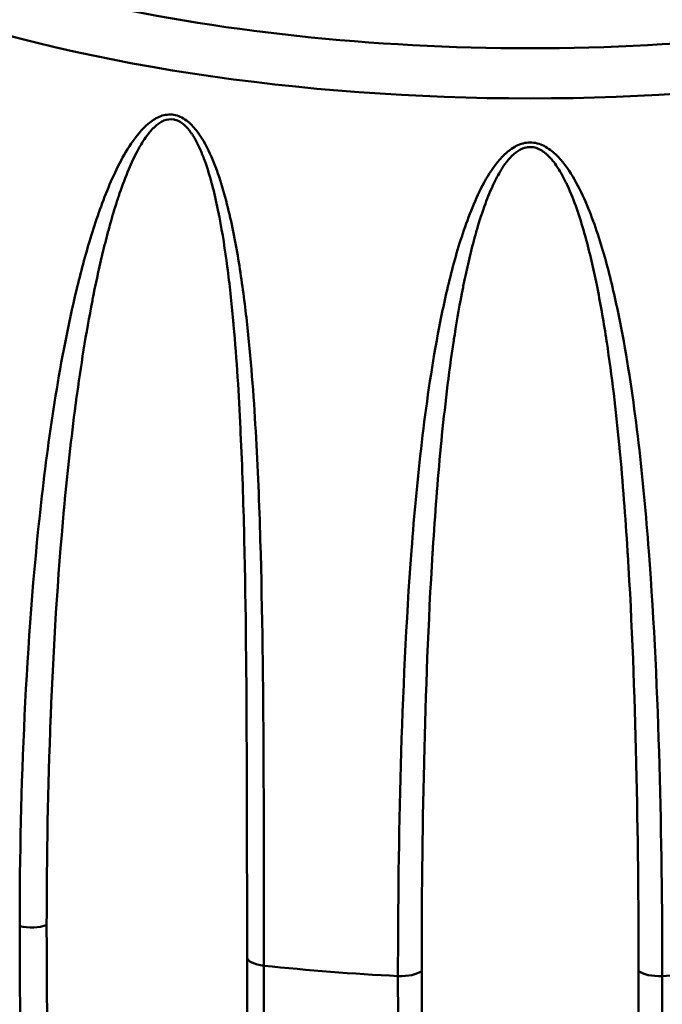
# Model space of a CAD drawing. Header units: inches. Extents: x 0.8 to 72.9, y -7.8 to 49.3.
# Tile 298 of 310: x 64.643 to 65.083, y 38.146 to 38.82. Entities that reach past the tile are written whole.
import ezdxf

# ---------------------------------------------------------------- set-up
doc = ezdxf.new("R2010")
doc.units = ezdxf.units.IN
doc.header["$MEASUREMENT"] = 0
doc.layers.add('Visible Tangent Edges(ROSSANSI)', color=7, linetype='Continuous', lineweight=50)

msp = doc.modelspace()

# ---------------------------------------------------------------- linework, layer by layer
at = {"layer": 'Visible Tangent Edges(ROSSANSI)'}
for centre, major_axis, start_param, end_param in [((64.99237, 39.01232), (0.63059, 0), 3.949985, 5.474793), ((64.99237, 39.03479), (0.6001, 0), 4.168965, 5.255813), ((64.65101, 38.20495), (0.01562, 0), 4.19018, 5.461552), ((64.81432, 38.17857), (-0.01562, 0), 0.036235, 1.307607), ((64.99237, 38.43624), (0.7, 0), 4.4492, 4.582879), ((64.99237, 38.43624), (0.7, 0), 4.841899, 4.975578), ((64.90398, 38.17162), (0.01562, 0), 4.582879, 5.854251), ((65.08076, 38.17162), (0.01563, 0), 3.570527, 4.841899)]:
    msp.add_ellipse(centre, major_axis=major_axis, ratio=0.389928, start_param=start_param, end_param=end_param, dxfattribs=at)
for points, knots in [([(64.64321, 38.19967), (64.64321, 38.24746), (64.64427, 38.2956), (64.64889, 38.39248), (64.65242, 38.44121), (64.66063, 38.51423), (64.66386, 38.53856), (64.67171, 38.5871), (64.67633, 38.61132), (64.68492, 38.64714), (64.68807, 38.659), (64.69521, 38.68246), (64.6992, 38.69409), (64.70619, 38.71095), (64.7087, 38.71648), (64.71425, 38.72724), (64.71731, 38.73253), (64.72424, 38.7423), (64.72805, 38.74686), (64.73525, 38.75224), (64.73786, 38.75374), (64.74365, 38.7555), (64.74676, 38.75567), (64.75277, 38.75424), (64.75564, 38.75265), (64.76068, 38.74857), (64.76287, 38.74611), (64.76874, 38.73826), (64.77175, 38.73238), (64.77953, 38.71453), (64.78314, 38.70193), (64.78914, 38.67692), (64.79148, 38.66437), (64.79547, 38.63923), (64.79711, 38.62664), (64.80132, 38.58886), (64.80322, 38.56361), (64.8061, 38.51354), (64.80708, 38.48865), (64.80925, 38.41439), (64.80972, 38.3654), (64.81023, 38.26835), (64.81026, 38.22029), (64.81026, 38.17269)], [0, 0, 0, 0, 0.00395183, 0.00395183, 0.00790366, 0.00790366, 0.00987958, 0.00987958, 0.0118555, 0.0118555, 0.01284345, 0.01284345, 0.01383141, 0.01383141, 0.01432539, 0.01432539, 0.01481937, 0.01481937, 0.01531335, 0.01531335, 0.01556034, 0.01556034, 0.01580733, 0.01580733, 0.01605432, 0.01605432, 0.01630131, 0.01630131, 0.01679529, 0.01679529, 0.01778324, 0.01778324, 0.0187712, 0.0187712, 0.01975916, 0.01975916, 0.02173508, 0.02173508, 0.02371099, 0.02371099, 0.02766282, 0.02766282, 0.03161466, 0.03161466, 0.03161466, 0.03161466]), ([(64.79871, 38.17835), (64.79871, 38.22521), (64.79869, 38.27245), (64.7985, 38.32009), (64.79849, 38.32051), (64.79849, 38.32093), (64.79849, 38.32134), (64.79829, 38.36858), (64.79793, 38.4162), (64.79682, 38.46426), (64.7968, 38.46503), (64.79678, 38.46581), (64.79676, 38.46658), (64.7962, 38.49006), (64.79546, 38.51364), (64.79436, 38.53734), (64.79432, 38.53827), (64.79428, 38.5392), (64.79423, 38.54012), (64.79312, 38.56369), (64.79166, 38.58742), (64.78954, 38.61115), (64.78945, 38.61219), (64.78935, 38.61322), (64.78926, 38.61426), (64.78812, 38.62659), (64.7868, 38.63893), (64.78517, 38.65127), (64.78369, 38.66258), (64.78196, 38.6739), (64.77978, 38.68522), (64.77959, 38.68617), (64.77941, 38.68713), (64.77922, 38.68809), (64.77694, 38.69948), (64.77423, 38.711), (64.77042, 38.72198), (64.77016, 38.72273), (64.76989, 38.72348), (64.76962, 38.72422), (64.76915, 38.72552), (64.76865, 38.72683), (64.76813, 38.72813), (64.76658, 38.73203), (64.7648, 38.73588), (64.76267, 38.73948), (64.7624, 38.73994), (64.76212, 38.74039), (64.76184, 38.74084), (64.76175, 38.74099), (64.76166, 38.74113), (64.76157, 38.74127), (64.76123, 38.74179), (64.76089, 38.74231), (64.76053, 38.74282), (64.76026, 38.74321), (64.75998, 38.74359), (64.7597, 38.74396), (64.75959, 38.7441), (64.75949, 38.74424), (64.75938, 38.74438), (64.759, 38.74487), (64.75861, 38.74535), (64.7582, 38.74582), (64.75799, 38.74606), (64.75778, 38.74629), (64.75757, 38.74652), (64.75747, 38.74663), (64.75736, 38.74675), (64.75725, 38.74686), (64.75714, 38.74697), (64.75703, 38.74709), (64.75692, 38.7472), (64.75673, 38.74739), (64.75655, 38.74757), (64.75636, 38.74775), (64.7543, 38.7497), (64.75192, 38.75123), (64.74938, 38.75187), (64.74924, 38.75191), (64.74909, 38.75195), (64.74894, 38.75198), (64.74879, 38.75201), (64.74864, 38.75204), (64.74849, 38.75206), (64.74623, 38.75243), (64.74394, 38.75208), (64.74188, 38.75124), (64.74138, 38.75103), (64.74089, 38.7508), (64.74042, 38.75056), (64.73858, 38.74958), (64.73691, 38.74827), (64.73536, 38.74681), (64.73478, 38.74626), (64.73421, 38.74568), (64.73366, 38.7451), (64.73326, 38.74466), (64.73287, 38.74422), (64.73248, 38.74377), (64.7324, 38.74367), (64.73231, 38.74358), (64.73223, 38.74348), (64.73215, 38.74338), (64.73207, 38.74328), (64.73199, 38.74319), (64.72951, 38.7402), (64.72741, 38.73694), (64.72545, 38.73355), (64.72517, 38.73307), (64.7249, 38.73259), (64.72463, 38.7321), (64.72449, 38.73186), (64.72436, 38.73161), (64.72422, 38.73137), (64.72409, 38.73113), (64.72396, 38.73088), (64.72383, 38.73063), (64.72163, 38.72653), (64.71965, 38.72226), (64.71783, 38.71796), (64.71555, 38.71255), (64.71349, 38.70705), (64.71159, 38.70147), (64.71116, 38.70022), (64.71074, 38.69897), (64.71033, 38.69771), (64.70868, 38.69269), (64.70713, 38.68762), (64.70568, 38.68251), (64.70422, 38.6774), (64.70286, 38.67226), (64.70156, 38.66711), (64.70122, 38.66578), (64.7009, 38.66446), (64.70057, 38.66313), (64.69804, 38.65278), (64.69577, 38.64236), (64.69368, 38.6319), (64.69342, 38.63058), (64.69316, 38.62926), (64.6929, 38.62793), (64.68854, 38.60553), (64.68499, 38.58292), (64.68194, 38.56029), (64.68178, 38.55909), (64.68162, 38.55789), (64.68146, 38.55669), (64.67844, 38.53386), (64.67593, 38.51099), (64.67378, 38.48813), (64.67369, 38.48712), (64.67359, 38.48611), (64.6735, 38.4851), (64.66914, 38.4379), (64.6663, 38.39069), (64.66443, 38.34373), (64.66441, 38.3432), (64.66439, 38.34267), (64.66437, 38.34214), (64.6625, 38.29465), (64.66165, 38.24743), (64.66165, 38.20049)], [0, 0, 0, 0, 0.00386737, 0.00386737, 0.00386737, 0.00390122, 0.00390122, 0.00390122, 0.00773474, 0.00773474, 0.00773474, 0.00779651, 0.00779651, 0.00779651, 0.00966842, 0.00966842, 0.00966842, 0.00974151, 0.00974151, 0.00974151, 0.01160211, 0.01160211, 0.01160211, 0.01168329, 0.01168329, 0.01168329, 0.01264998, 0.01264998, 0.01264998, 0.01353579, 0.01353579, 0.01353579, 0.01361068, 0.01361068, 0.01361068, 0.01450263, 0.01450263, 0.01450263, 0.01456329, 0.01456329, 0.01456329, 0.01466898, 0.01466898, 0.01466898, 0.01498605, 0.01498605, 0.01498605, 0.01502645, 0.01502645, 0.01502645, 0.01503903, 0.01503903, 0.01503903, 0.01508621, 0.01508621, 0.01508621, 0.0151216, 0.0151216, 0.0151216, 0.01513487, 0.01513487, 0.01513487, 0.01518132, 0.01518132, 0.01518132, 0.01520454, 0.01520454, 0.01520454, 0.01521615, 0.01521615, 0.01521615, 0.01522776, 0.01522776, 0.01522776, 0.01524725, 0.01524725, 0.01524725, 0.01545711, 0.01545711, 0.01545711, 0.01546947, 0.01546947, 0.01546947, 0.01548178, 0.01548178, 0.01548178, 0.01566633, 0.01566633, 0.01566633, 0.01571118, 0.01571118, 0.01571118, 0.0158864, 0.0158864, 0.0158864, 0.0159529, 0.0159529, 0.0159529, 0.0160019, 0.0160019, 0.0160019, 0.01601262, 0.01601262, 0.01601262, 0.016023, 0.016023, 0.016023, 0.01634491, 0.01634491, 0.01634491, 0.01639061, 0.01639061, 0.01639061, 0.01641346, 0.01641346, 0.01641346, 0.01643632, 0.01643632, 0.01643632, 0.0168175, 0.0168175, 0.0168175, 0.01729587, 0.01729587, 0.01729587, 0.01740316, 0.01740316, 0.01740316, 0.0178315, 0.0178315, 0.0178315, 0.01825983, 0.01825983, 0.01825983, 0.01837, 0.01837, 0.01837, 0.01922845, 0.01922845, 0.01922845, 0.01933684, 0.01933684, 0.01933684, 0.0211732, 0.0211732, 0.0211732, 0.02127053, 0.02127053, 0.02127053, 0.02312246, 0.02312246, 0.02312246, 0.02320421, 0.02320421, 0.02320421, 0.02702852, 0.02702852, 0.02702852, 0.02707158, 0.02707158, 0.02707158, 0.03093895, 0.03093895, 0.03093895, 0.03093895]), ([(64.90197, 38.16558), (64.90197, 38.21326), (64.90255, 38.26143), (64.90532, 38.35867), (64.90748, 38.40774), (64.91309, 38.48167), (64.91536, 38.50638), (64.92118, 38.55588), (64.9247, 38.58068), (64.93162, 38.61763), (64.93421, 38.62992), (64.94024, 38.65436), (64.94368, 38.66655), (64.9499, 38.68443), (64.95216, 38.69032), (64.95724, 38.70192), (64.96007, 38.70766), (64.96664, 38.71856), (64.9703, 38.72374), (64.97734, 38.7304), (64.97996, 38.73241), (64.98582, 38.73538), (64.98909, 38.73629), (64.99237, 38.73629)], [0, 0, 0, 0, 0.00394347, 0.00394347, 0.00788693, 0.00788693, 0.00985866, 0.00985866, 0.0118304, 0.0118304, 0.01281626, 0.01281626, 0.01380213, 0.01380213, 0.01429506, 0.01429506, 0.014788, 0.014788, 0.01528093, 0.01528093, 0.0155274, 0.0155274, 0.01577386, 0.01577386, 0.01577386, 0.01577386]), ([(65.06655, 38.16908), (65.06655, 38.21594), (65.06608, 38.26315), (65.06497, 38.31069), (65.06496, 38.3111), (65.06495, 38.31152), (65.06494, 38.31193), (65.06383, 38.35906), (65.06211, 38.40653), (65.05915, 38.45427), (65.05911, 38.45504), (65.05906, 38.45581), (65.05901, 38.45658), (65.05755, 38.4799), (65.05579, 38.50329), (65.05355, 38.52673), (65.05346, 38.52765), (65.05338, 38.52856), (65.05329, 38.52948), (65.05103, 38.55279), (65.04831, 38.57619), (65.04479, 38.59949), (65.04464, 38.6005), (65.04448, 38.60152), (65.04432, 38.60254), (65.04246, 38.61463), (65.04036, 38.6267), (65.03792, 38.63873), (65.03569, 38.64975), (65.03318, 38.66075), (65.03017, 38.67166), (65.02992, 38.67258), (65.02966, 38.67351), (65.0294, 38.67443), (65.02628, 38.6854), (65.02266, 38.69643), (65.01789, 38.70675), (65.01756, 38.70745), (65.01723, 38.70815), (65.01689, 38.70885), (65.0163, 38.71006), (65.01569, 38.71128), (65.01505, 38.71249), (65.01314, 38.71612), (65.01098, 38.71968), (65.00847, 38.72291), (65.00815, 38.72333), (65.00782, 38.72373), (65.00749, 38.72414), (65.00739, 38.72426), (65.00728, 38.72439), (65.00718, 38.72451), (65.00678, 38.72498), (65.00638, 38.72544), (65.00596, 38.72589), (65.00565, 38.72623), (65.00533, 38.72657), (65.005, 38.7269), (65.00488, 38.72702), (65.00475, 38.72714), (65.00463, 38.72726), (65.00419, 38.72769), (65.00374, 38.7281), (65.00327, 38.72851), (65.00303, 38.72871), (65.00279, 38.7289), (65.00255, 38.7291), (65.00243, 38.72919), (65.00231, 38.72929), (65.00218, 38.72939), (65.00206, 38.72948), (65.00194, 38.72958), (65.00181, 38.72967), (65.0016, 38.72983), (65.00138, 38.72998), (65.00117, 38.73013), (64.99884, 38.73174), (64.99619, 38.73288), (64.99343, 38.73311), (64.99327, 38.73312), (64.9931, 38.73313), (64.99294, 38.73314), (64.99278, 38.73315), (64.99261, 38.73315), (64.99245, 38.73315), (64.99002, 38.73316), (64.98758, 38.73244), (64.98543, 38.73127), (64.9849, 38.73099), (64.9844, 38.73068), (64.98391, 38.73036), (64.982, 38.72909), (64.98029, 38.72752), (64.97872, 38.72582), (64.97813, 38.72517), (64.97756, 38.72451), (64.97701, 38.72384), (64.97661, 38.72334), (64.97621, 38.72284), (64.97583, 38.72233), (64.97575, 38.72222), (64.97566, 38.72211), (64.97558, 38.722), (64.9755, 38.72189), (64.97542, 38.72178), (64.97534, 38.72167), (64.97288, 38.71831), (64.97083, 38.71471), (64.96894, 38.71103), (64.96867, 38.71051), (64.96841, 38.70998), (64.96815, 38.70946), (64.96802, 38.70919), (64.96789, 38.70893), (64.96776, 38.70866), (64.96764, 38.7084), (64.96751, 38.70813), (64.96738, 38.70787), (64.96528, 38.70343), (64.96343, 38.69887), (64.96174, 38.69429), (64.95963, 38.68854), (64.95776, 38.68273), (64.95605, 38.67688), (64.95566, 38.67557), (64.95529, 38.67425), (64.95492, 38.67293), (64.95345, 38.66767), (64.95209, 38.66237), (64.95083, 38.65705), (64.94956, 38.65173), (64.94839, 38.6464), (64.94729, 38.64106), (64.94701, 38.63968), (64.94673, 38.63831), (64.94645, 38.63693), (64.94431, 38.62622), (64.94244, 38.61548), (64.94076, 38.60473), (64.94055, 38.60337), (64.94034, 38.60201), (64.94013, 38.60066), (64.93662, 38.57764), (64.93391, 38.55455), (64.93165, 38.5315), (64.93153, 38.53028), (64.93141, 38.52906), (64.93129, 38.52784), (64.92907, 38.5046), (64.9273, 38.4814), (64.92584, 38.45826), (64.92577, 38.45724), (64.92571, 38.45622), (64.92564, 38.4552), (64.92267, 38.40742), (64.92094, 38.35986), (64.91982, 38.31266), (64.91981, 38.31213), (64.9198, 38.3116), (64.91978, 38.31107), (64.91867, 38.26335), (64.91819, 38.21602), (64.91819, 38.16908)], [0, 0, 0, 0, 0.00386737, 0.00386737, 0.00386737, 0.00390122, 0.00390122, 0.00390122, 0.00773474, 0.00773474, 0.00773474, 0.00779651, 0.00779651, 0.00779651, 0.00966842, 0.00966842, 0.00966842, 0.00974151, 0.00974151, 0.00974151, 0.01160211, 0.01160211, 0.01160211, 0.01168329, 0.01168329, 0.01168329, 0.01264998, 0.01264998, 0.01264998, 0.01353579, 0.01353579, 0.01353579, 0.01361068, 0.01361068, 0.01361068, 0.01450263, 0.01450263, 0.01450263, 0.01456329, 0.01456329, 0.01456329, 0.01466898, 0.01466898, 0.01466898, 0.01498605, 0.01498605, 0.01498605, 0.01502645, 0.01502645, 0.01502645, 0.01503903, 0.01503903, 0.01503903, 0.01508621, 0.01508621, 0.01508621, 0.0151216, 0.0151216, 0.0151216, 0.01513487, 0.01513487, 0.01513487, 0.01518132, 0.01518132, 0.01518132, 0.01520454, 0.01520454, 0.01520454, 0.01521615, 0.01521615, 0.01521615, 0.01522776, 0.01522776, 0.01522776, 0.01524725, 0.01524725, 0.01524725, 0.01545711, 0.01545711, 0.01545711, 0.01546947, 0.01546947, 0.01546947, 0.01548178, 0.01548178, 0.01548178, 0.01566633, 0.01566633, 0.01566633, 0.01571118, 0.01571118, 0.01571118, 0.0158864, 0.0158864, 0.0158864, 0.0159529, 0.0159529, 0.0159529, 0.0160019, 0.0160019, 0.0160019, 0.01601262, 0.01601262, 0.01601262, 0.016023, 0.016023, 0.016023, 0.01634491, 0.01634491, 0.01634491, 0.01639061, 0.01639061, 0.01639061, 0.01641346, 0.01641346, 0.01641346, 0.01643632, 0.01643632, 0.01643632, 0.0168175, 0.0168175, 0.0168175, 0.01729587, 0.01729587, 0.01729587, 0.01740316, 0.01740316, 0.01740316, 0.0178315, 0.0178315, 0.0178315, 0.01825983, 0.01825983, 0.01825983, 0.01837, 0.01837, 0.01837, 0.01922845, 0.01922845, 0.01922845, 0.01933684, 0.01933684, 0.01933684, 0.0211732, 0.0211732, 0.0211732, 0.02127053, 0.02127053, 0.02127053, 0.02312246, 0.02312246, 0.02312246, 0.02320421, 0.02320421, 0.02320421, 0.02702852, 0.02702852, 0.02702852, 0.02707158, 0.02707158, 0.02707158, 0.03093895, 0.03093895, 0.03093895, 0.03093895]), ([(64.99237, 38.73629), (64.99566, 38.73629), (64.99894, 38.73537), (65.00479, 38.73241), (65.00741, 38.73039), (65.01448, 38.72369), (65.01825, 38.71835), (65.02809, 38.70192), (65.03293, 38.68995), (65.04123, 38.66602), (65.04463, 38.65389), (65.05062, 38.62948), (65.05321, 38.61719), (65.06012, 38.5802), (65.06364, 38.55532), (65.06943, 38.5058), (65.0717, 38.48111), (65.07728, 38.40729), (65.07943, 38.3584), (65.08219, 38.26139), (65.08277, 38.21328), (65.08277, 38.16558)], [0.01577386, 0.01577386, 0.01577386, 0.01577386, 0.01602137, 0.01602137, 0.01626889, 0.01626889, 0.01676391, 0.01676391, 0.01775396, 0.01775396, 0.01874401, 0.01874401, 0.01973406, 0.01973406, 0.02171416, 0.02171416, 0.02369426, 0.02369426, 0.02765446, 0.02765446, 0.03161466, 0.03161466, 0.03161466, 0.03161466]), ([(64.81026, 38.17269), (64.81026, 38.11133), (64.81023, 38.05056), (64.80972, 37.93026), (64.80925, 37.87082), (64.8071, 37.78292), (64.80614, 37.75383), (64.80329, 37.69614), (64.80142, 37.66752), (64.79724, 37.62517), (64.79562, 37.61117), (64.79164, 37.58346), (64.78929, 37.56975), (64.78477, 37.54967), (64.78309, 37.54305), (64.77919, 37.53006), (64.77697, 37.52367), (64.7729, 37.51454), (64.77142, 37.51158), (64.76806, 37.50589), (64.76616, 37.50314), (64.76168, 37.49829), (64.75907, 37.4961), (64.75417, 37.49423), (64.75237, 37.49387), (64.74857, 37.49394), (64.74659, 37.4944), (64.74085, 37.49683), (64.73754, 37.49965), (64.73187, 37.5057), (64.72941, 37.50905), (64.72281, 37.51917), (64.71928, 37.52622), (64.70967, 37.54772), (64.70481, 37.56216), (64.69615, 37.59112), (64.69245, 37.60565), (64.68576, 37.63482), (64.6828, 37.64944), (64.67468, 37.69345), (64.67032, 37.72279), (64.66289, 37.78157), (64.65982, 37.81101), (64.65202, 37.89959), (64.64864, 37.95898), (64.64423, 38.07865), (64.64321, 38.13894), (64.64321, 38.19967)], [0, 0, 0, 0, 0.00507623, 0.00507623, 0.01015245, 0.01015245, 0.01269056, 0.01269056, 0.01522868, 0.01522868, 0.01649773, 0.01649773, 0.01776679, 0.01776679, 0.01840132, 0.01840132, 0.01903585, 0.01903585, 0.01935311, 0.01935311, 0.01967037, 0.01967037, 0.01998764, 0.01998764, 0.02014627, 0.02014627, 0.0203049, 0.0203049, 0.02062217, 0.02062217, 0.02093943, 0.02093943, 0.02157396, 0.02157396, 0.02284302, 0.02284302, 0.02411207, 0.02411207, 0.02538113, 0.02538113, 0.02791924, 0.02791924, 0.03045735, 0.03045735, 0.03553358, 0.03553358, 0.0406098, 0.0406098, 0.0406098, 0.0406098]), ([(64.66165, 38.20049), (64.66165, 38.14042), (64.66248, 38.08071), (64.66429, 38.02136), (64.6643, 38.02096), (64.66431, 38.02056), (64.66432, 38.02016), (64.66613, 37.96122), (64.66888, 37.90263), (64.67309, 37.8443), (64.67315, 37.84356), (64.6732, 37.84282), (64.67325, 37.84209), (64.67534, 37.81346), (64.67779, 37.7849), (64.68074, 37.75638), (64.68083, 37.7555), (64.68092, 37.75463), (64.68101, 37.75375), (64.68398, 37.72537), (64.68743, 37.69703), (64.69168, 37.66869), (64.69183, 37.6677), (64.69198, 37.6667), (64.69213, 37.66571), (64.69436, 37.65107), (64.69681, 37.63645), (64.69956, 37.62186), (64.70212, 37.60832), (64.70494, 37.59481), (64.70819, 37.58131), (64.70843, 37.58031), (64.70867, 37.57931), (64.70892, 37.57832), (64.71225, 37.5648), (64.71596, 37.5513), (64.72074, 37.53789), (64.72107, 37.53699), (64.72139, 37.53609), (64.72172, 37.53519), (64.72405, 37.52887), (64.72662, 37.52257), (64.72974, 37.51648), (64.73011, 37.51576), (64.73049, 37.51505), (64.73087, 37.51434), (64.73236, 37.51158), (64.734, 37.50882), (64.73586, 37.50624), (64.73624, 37.50571), (64.73663, 37.50518), (64.73704, 37.50467), (64.73787, 37.5036), (64.73877, 37.50254), (64.73976, 37.50152), (64.74122, 37.50001), (64.74284, 37.49867), (64.7446, 37.4977), (64.74483, 37.49757), (64.74507, 37.49745), (64.74531, 37.49733), (64.74691, 37.49656), (64.74858, 37.49617), (64.75015, 37.49621), (64.75176, 37.49625), (64.75325, 37.49672), (64.75456, 37.49741), (64.75477, 37.49753), (64.75498, 37.49764), (64.75518, 37.49776), (64.75763, 37.49922), (64.75955, 37.5014), (64.76121, 37.50372), (64.76149, 37.50412), (64.76177, 37.50453), (64.76204, 37.50494), (64.76353, 37.5072), (64.7648, 37.50961), (64.76594, 37.51206), (64.76621, 37.51263), (64.76647, 37.51321), (64.76673, 37.5138), (64.76778, 37.5162), (64.76873, 37.51866), (64.76961, 37.52116), (64.76985, 37.52184), (64.77009, 37.52253), (64.77032, 37.52321), (64.77221, 37.52885), (64.77379, 37.53466), (64.7752, 37.54053), (64.77539, 37.54133), (64.77558, 37.54213), (64.77576, 37.54294), (64.77711, 37.54878), (64.77829, 37.55469), (64.77937, 37.56065), (64.77952, 37.56151), (64.77968, 37.56238), (64.77983, 37.56324), (64.78206, 37.57603), (64.78382, 37.58901), (64.78533, 37.60209), (64.78543, 37.603), (64.78553, 37.60391), (64.78564, 37.60482), (64.78711, 37.61794), (64.78833, 37.63115), (64.78938, 37.64445), (64.78945, 37.64535), (64.78952, 37.64625), (64.78959, 37.64716), (64.79173, 37.67476), (64.79318, 37.70263), (64.79429, 37.73068), (64.79432, 37.7315), (64.79435, 37.73232), (64.79438, 37.73315), (64.79548, 37.76133), (64.79623, 37.7897), (64.79678, 37.81824), (64.7968, 37.81894), (64.79681, 37.81964), (64.79682, 37.82035), (64.79794, 37.87846), (64.7983, 37.93722), (64.79849, 37.99655), (64.79849, 37.99694), (64.7985, 37.99732), (64.7985, 37.99771), (64.79869, 38.05742), (64.79871, 38.11765), (64.79871, 38.17835)], [0, 0, 0, 0, 0.00497046, 0.00497046, 0.00497046, 0.00500413, 0.00500413, 0.00500413, 0.00994093, 0.00994093, 0.00994093, 0.01000326, 0.01000326, 0.01000326, 0.01242616, 0.01242616, 0.01242616, 0.01250057, 0.01250057, 0.01250057, 0.01491139, 0.01491139, 0.01491139, 0.01499589, 0.01499589, 0.01499589, 0.0162413, 0.0162413, 0.0162413, 0.01739662, 0.01739662, 0.01739662, 0.0174819, 0.0174819, 0.0174819, 0.01863924, 0.01863924, 0.01863924, 0.01871681, 0.01871681, 0.01871681, 0.01926055, 0.01926055, 0.01926055, 0.01932442, 0.01932442, 0.01932442, 0.0195712, 0.0195712, 0.0195712, 0.01962203, 0.01962203, 0.01962203, 0.01972653, 0.01972653, 0.01972653, 0.01988186, 0.01988186, 0.01988186, 0.01990191, 0.01990191, 0.01990191, 0.02003466, 0.02003466, 0.02003466, 0.02017066, 0.02017066, 0.02017066, 0.02019251, 0.02019251, 0.02019251, 0.02045754, 0.02045754, 0.02045754, 0.02050316, 0.02050316, 0.02050316, 0.02075445, 0.02075445, 0.02075445, 0.02081382, 0.02081382, 0.02081382, 0.02105769, 0.02105769, 0.02105769, 0.02112447, 0.02112447, 0.02112447, 0.021671, 0.021671, 0.021671, 0.02174578, 0.02174578, 0.02174578, 0.02228832, 0.02228832, 0.02228832, 0.02236709, 0.02236709, 0.02236709, 0.02352889, 0.02352889, 0.02352889, 0.0236097, 0.0236097, 0.0236097, 0.02477328, 0.02477328, 0.02477328, 0.02485232, 0.02485232, 0.02485232, 0.0272668, 0.0272668, 0.0272668, 0.02733755, 0.02733755, 0.02733755, 0.02976298, 0.02976298, 0.02976298, 0.02982278, 0.02982278, 0.02982278, 0.03476123, 0.03476123, 0.03476123, 0.03479325, 0.03479325, 0.03479325, 0.03976371, 0.03976371, 0.03976371, 0.03976371]), ([(64.99237, 37.47517), (64.98814, 37.47517), (64.98412, 37.4769), (64.9776, 37.48149), (64.9749, 37.48432), (64.96775, 37.49321), (64.96417, 37.49968), (64.95779, 37.51298), (64.95507, 37.5198), (64.9502, 37.5335), (64.94804, 37.5404), (64.94208, 37.56125), (64.93881, 37.5753), (64.93304, 37.60363), (64.93055, 37.61789), (64.92389, 37.66095), (64.92051, 37.68984), (64.91492, 37.7479), (64.91273, 37.77709), (64.90732, 37.86508), (64.90522, 37.92434), (64.90254, 38.04406), (64.90197, 38.10454), (64.90197, 38.16558)], [0.02020043, 0.02020043, 0.02020043, 0.02020043, 0.02051932, 0.02051932, 0.02083822, 0.02083822, 0.02147601, 0.02147601, 0.0221138, 0.0221138, 0.0227516, 0.0227516, 0.02402718, 0.02402718, 0.02530277, 0.02530277, 0.02785394, 0.02785394, 0.03040511, 0.03040511, 0.03550746, 0.03550746, 0.0406098, 0.0406098, 0.0406098, 0.0406098]), ([(64.91819, 38.16908), (64.91819, 38.10902), (64.91865, 38.04941), (64.91973, 37.99028), (64.91974, 37.98988), (64.91975, 37.98948), (64.91975, 37.98908), (64.92083, 37.93037), (64.92251, 37.87212), (64.92537, 37.81434), (64.9254, 37.81361), (64.92544, 37.81288), (64.92548, 37.81215), (64.92689, 37.7838), (64.9286, 37.75556), (64.93077, 37.72743), (64.93083, 37.72657), (64.9309, 37.7257), (64.93097, 37.72484), (64.93314, 37.69686), (64.93576, 37.66899), (64.93915, 37.64124), (64.93927, 37.64027), (64.93939, 37.6393), (64.93951, 37.63832), (64.9413, 37.62399), (64.94329, 37.60972), (64.9456, 37.59552), (64.94775, 37.58235), (64.95016, 37.56924), (64.95303, 37.55621), (64.95324, 37.55525), (64.95345, 37.55429), (64.95367, 37.55333), (64.95661, 37.5403), (64.95996, 37.52734), (64.96446, 37.51465), (64.96477, 37.5138), (64.96507, 37.51295), (64.96539, 37.5121), (64.96759, 37.50614), (64.97005, 37.50023), (64.97312, 37.49462), (64.97348, 37.49396), (64.97385, 37.4933), (64.97423, 37.49265), (64.9757, 37.49012), (64.97734, 37.48762), (64.97922, 37.48533), (64.97961, 37.48486), (64.98001, 37.48439), (64.98043, 37.48393), (64.98128, 37.483), (64.98219, 37.48208), (64.98322, 37.48122), (64.98473, 37.47994), (64.98642, 37.47885), (64.98829, 37.47816), (64.98853, 37.47808), (64.98879, 37.47799), (64.98904, 37.47791), (64.99074, 37.4774), (64.99255, 37.47728), (64.99426, 37.47757), (64.99602, 37.47787), (64.99768, 37.47859), (64.99915, 37.4795), (64.99938, 37.47964), (64.99962, 37.47979), (64.99984, 37.47995), (65.00259, 37.48181), (65.00481, 37.48431), (65.00675, 37.48691), (65.00708, 37.48735), (65.00741, 37.48781), (65.00773, 37.48826), (65.00948, 37.49078), (65.011, 37.4934), (65.01238, 37.49605), (65.01271, 37.49667), (65.01302, 37.4973), (65.01334, 37.49793), (65.01462, 37.50051), (65.01579, 37.50313), (65.01688, 37.50578), (65.01718, 37.5065), (65.01748, 37.50723), (65.01777, 37.50796), (65.02013, 37.51393), (65.02217, 37.52002), (65.02401, 37.52614), (65.02426, 37.52697), (65.02451, 37.52781), (65.02476, 37.52865), (65.02653, 37.53474), (65.02813, 37.54086), (65.0296, 37.54701), (65.02982, 37.54791), (65.03003, 37.5488), (65.03024, 37.5497), (65.03332, 37.56289), (65.03588, 37.57621), (65.03815, 37.58959), (65.03831, 37.59052), (65.03847, 37.59145), (65.03862, 37.59238), (65.04085, 37.60578), (65.04279, 37.61924), (65.04452, 37.63275), (65.04464, 37.63366), (65.04476, 37.63458), (65.04487, 37.6355), (65.04842, 37.66354), (65.05114, 37.69174), (65.0534, 37.72005), (65.05346, 37.72088), (65.05353, 37.72171), (65.0536, 37.72254), (65.05584, 37.75098), (65.0576, 37.77955), (65.05907, 37.80824), (65.0591, 37.80895), (65.05914, 37.80965), (65.05917, 37.81036), (65.06212, 37.86879), (65.06384, 37.92771), (65.06495, 37.98714), (65.06496, 37.98753), (65.06497, 37.98791), (65.06497, 37.9883), (65.06608, 38.04812), (65.06655, 38.10838), (65.06655, 38.16908)], [0, 0, 0, 0, 0.00497046, 0.00497046, 0.00497046, 0.00500413, 0.00500413, 0.00500413, 0.00994093, 0.00994093, 0.00994093, 0.01000326, 0.01000326, 0.01000326, 0.01242616, 0.01242616, 0.01242616, 0.01250057, 0.01250057, 0.01250057, 0.01491139, 0.01491139, 0.01491139, 0.01499589, 0.01499589, 0.01499589, 0.0162413, 0.0162413, 0.0162413, 0.01739662, 0.01739662, 0.01739662, 0.0174819, 0.0174819, 0.0174819, 0.01863924, 0.01863924, 0.01863924, 0.01871681, 0.01871681, 0.01871681, 0.01926055, 0.01926055, 0.01926055, 0.01932442, 0.01932442, 0.01932442, 0.0195712, 0.0195712, 0.0195712, 0.01962203, 0.01962203, 0.01962203, 0.01972653, 0.01972653, 0.01972653, 0.01988186, 0.01988186, 0.01988186, 0.01990191, 0.01990191, 0.01990191, 0.02003466, 0.02003466, 0.02003466, 0.02017066, 0.02017066, 0.02017066, 0.02019251, 0.02019251, 0.02019251, 0.02045754, 0.02045754, 0.02045754, 0.02050316, 0.02050316, 0.02050316, 0.02075445, 0.02075445, 0.02075445, 0.02081382, 0.02081382, 0.02081382, 0.02105769, 0.02105769, 0.02105769, 0.02112447, 0.02112447, 0.02112447, 0.021671, 0.021671, 0.021671, 0.02174578, 0.02174578, 0.02174578, 0.02228832, 0.02228832, 0.02228832, 0.02236709, 0.02236709, 0.02236709, 0.02352889, 0.02352889, 0.02352889, 0.0236097, 0.0236097, 0.0236097, 0.02477328, 0.02477328, 0.02477328, 0.02485232, 0.02485232, 0.02485232, 0.0272668, 0.0272668, 0.0272668, 0.02733755, 0.02733755, 0.02733755, 0.02976298, 0.02976298, 0.02976298, 0.02982278, 0.02982278, 0.02982278, 0.03476123, 0.03476123, 0.03476123, 0.03479325, 0.03479325, 0.03479325, 0.03976371, 0.03976371, 0.03976371, 0.03976371]), ([(65.08277, 38.16558), (65.08277, 38.10453), (65.0822, 38.04403), (65.08086, 37.98406), (65.07951, 37.92409), (65.07741, 37.86474), (65.07379, 37.80603), (65.07198, 37.77668), (65.06979, 37.74748), (65.06699, 37.71845), (65.06419, 37.68942), (65.0608, 37.66053), (65.05635, 37.63186), (65.05412, 37.61752), (65.05163, 37.60326), (65.04874, 37.58908), (65.04584, 37.57491), (65.04255, 37.56081), (65.03856, 37.54691), (65.03657, 37.53996), (65.0344, 37.53306), (65.03195, 37.52623), (65.02951, 37.51939), (65.02679, 37.51261), (65.02362, 37.50602), (65.02044, 37.49944), (65.01685, 37.49298), (65.01208, 37.4871), (65.00969, 37.48416), (65.00704, 37.48139), (65.00378, 37.47912), (65.00052, 37.47685), (64.99656, 37.47517), (64.99237, 37.47517)], [0, 0, 0, 0, 0.00505011, 0.00505011, 0.00505011, 0.01010021, 0.01010021, 0.01010021, 0.01262527, 0.01262527, 0.01262527, 0.01515032, 0.01515032, 0.01515032, 0.01641285, 0.01641285, 0.01641285, 0.01767537, 0.01767537, 0.01767537, 0.01830664, 0.01830664, 0.01830664, 0.0189379, 0.0189379, 0.0189379, 0.01956916, 0.01956916, 0.01956916, 0.01988479, 0.01988479, 0.01988479, 0.02020043, 0.02020043, 0.02020043, 0.02020043])]:
    msp.add_open_spline(points, degree=3, knots=knots, dxfattribs=at)

doc.saveas('drawing.dxf')
